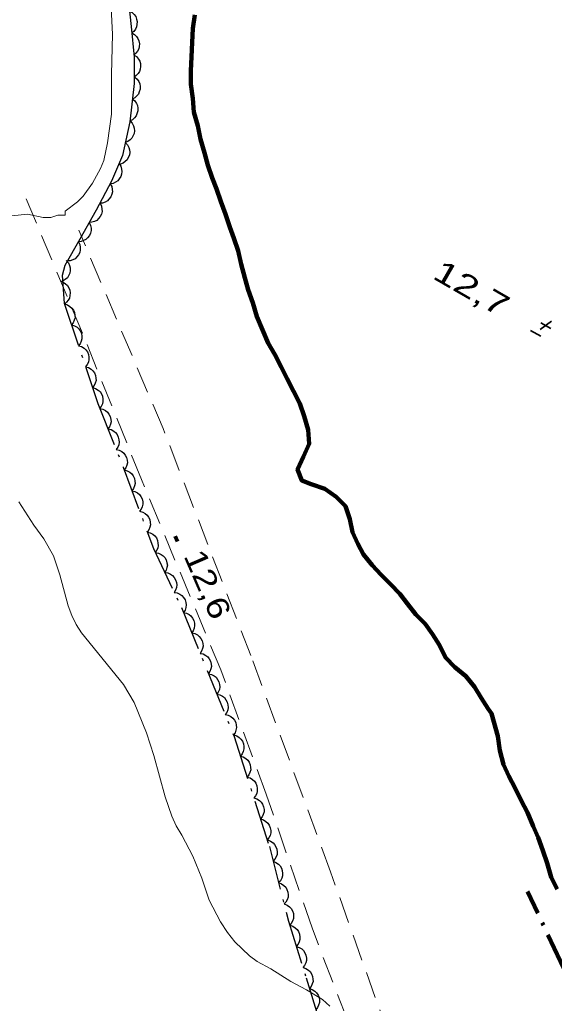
# Model space of a CAD drawing. Extents: x 355726 to 357533, y 5103782 to 5105258.
# Drawn here: x 356225.1 to 356261.4, y 5104866.1 to 5104933 of the extents above; entities that cross this region are included whole.
import ezdxf
from ezdxf.enums import TextEntityAlignment as Align

# ---------------------------------------------------------------- set-up
doc = ezdxf.new("R2010")
doc.units = 0
doc.header["$LTSCALE"] = 0.6
for name, pattern in [('DASH_DOUBLE_DOT', [9.2, 5, -1.2, 0.3, -1.2, 0.3, -1.2]), ('DOT_DASHED', [7.7, 5, -1.2, 0.3, -1.2]), ('LONG_DASHED', [7.5, 6, -1.5]), ('MEDIUM_DASHED', [4.5, 3, -1.5])]:
    doc.linetypes.add(name, pattern=pattern)
for name, color, linetype, lineweight in [('19', 7, 'Continuous', 13), ('2', 7, 'LONG_DASHED', 13), ('3', 7, 'Continuous', 140), ('4', 7, 'DASH_DOUBLE_DOT', 53), ('41', 7, 'DOT_DASHED', 90), ('44', 7, 'Continuous', 25)]:
    doc.layers.add(name, color=color, linetype=linetype, lineweight=lineweight)

msp = doc.modelspace()

# ---------------------------------------------------------------- linework, layer by layer
at = {"layer": '19', "linetype": 'MEDIUM_DASHED'}
for points in [[(356256.56, 5104834.47), (356256.9, 5104836.17), (356256.26, 5104838.84), (356255.41, 5104842.05), (356253.47, 5104847.99), (356248.27, 5104862.52), (356244.92, 5104871.24), (356241.81, 5104880.33), (356238.72, 5104888.78), (356233.33, 5104901.72), (356229.32, 5104911.68), (356225.2, 5104921.51)], [(356262.06, 5104835.48), (356257.67, 5104843.36), (356255.4, 5104850.49), (356251.03, 5104861.43), (356246.18, 5104875.05), (356240.76, 5104889.76), (356234.8, 5104905.19), (356229.06, 5104918.68)]]:
    msp.add_lwpolyline(points, dxfattribs=at)
at = {"layer": '2', "linetype": 'Continuous'}
for points in [[(356231.26, 5104933.83), (356231.36, 5104931.99), (356231.28, 5104929.29), (356231.28, 5104926.57), (356231.02, 5104924.62), (356230.77, 5104923.42), (356230.54, 5104922.88), (356230, 5104921.88), (356229.37, 5104920.99), (356228.99, 5104920.62), (356228.14, 5104919.97), (356228.14, 5104919.71), (356227.65, 5104919.71), (356227.16, 5104919.55), (356226.65, 5104919.55), (356225.59, 5104919.76), (356224.51, 5104919.65)], [(356224.99, 5104900.21), (356226.02, 5104898.63), (356226.69, 5104897.7), (356227.34, 5104896.55), (356227.79, 5104895.25), (356228.34, 5104893.13), (356228.59, 5104892.48), (356228.9, 5104891.88), (356229.26, 5104891.3), (356232.11, 5104887.8), (356232.83, 5104886.57), (356233.68, 5104884.51), (356234.17, 5104882.97)], [(356234.17, 5104882.97), (356234.93, 5104880.16), (356235.39, 5104878.84), (356235.69, 5104878.19), (356236.08, 5104877.54), (356236.81, 5104876.11), (356237.44, 5104874.62), (356237.94, 5104873.13), (356238.71, 5104871.65), (356239.17, 5104870.94), (356239.67, 5104870.3), (356240.66, 5104869.34), (356241.18, 5104868.97), (356242.12, 5104868.46), (356243.48, 5104867.59), (356244.55, 5104867.03), (356245.64, 5104866.37), (356246.14, 5104865.93)]]:
    msp.add_lwpolyline(points, dxfattribs=at)
at = {"layer": '3', "lineweight": 35}
for p, q in [((356261.19, 5104912.49), (356260.43, 5104911.92)), ((356260.47, 5104912.39), (356261.15, 5104912)), ((356259.77, 5104911.87), (356260.46, 5104911.47))]:
    msp.add_line(p, q, dxfattribs=at)
at = {"layer": '3'}
msp.add_line((356235.62, 5104897.88), (356235.78, 5104897.51), dxfattribs=at)
at = {"layer": '4', "linetype": 'Continuous', "lineweight": 90}
for points in [[(356236.95, 5104933.32), (356236.82, 5104932.4), (356236.78, 5104931.44), (356236.73, 5104930.47), (356236.68, 5104929.51), (356236.68, 5104928.62), (356236.82, 5104927.64), (356236.89, 5104926.71), (356237.15, 5104925.77), (356237.34, 5104924.87), (356237.61, 5104923.93), (356237.84, 5104923.11), (356238.14, 5104922.24), (356238.42, 5104921.49), (356238.72, 5104920.63), (356239.03, 5104919.76), (356239.33, 5104918.89), (356239.61, 5104918.15), (356239.91, 5104917.28), (356240.1, 5104916.38), (356240.36, 5104915.44), (356240.59, 5104914.62), (356240.9, 5104913.75), (356241.16, 5104912.81), (356241.55, 5104911.9), (356241.93, 5104910.99), (356242.39, 5104910.23), (356242.82, 5104909.4), (356243.24, 5104908.57), (356243.66, 5104907.74), (356244.09, 5104906.9), (356244.39, 5104906.04), (356244.66, 5104905.1), (356244.73, 5104904.16), (356244.34, 5104903.29), (356243.94, 5104902.42), (356244.22, 5104901.67), (356244.86, 5104901.41), (356245.78, 5104901.1), (356246.56, 5104900.56), (356247.19, 5104899.91), (356247.5, 5104899.04), (356247.68, 5104898.14), (356248.03, 5104897.35), (356248.42, 5104896.64), (356249.01, 5104895.91), (356249.63, 5104895.26), (356250.26, 5104894.61), (356250.89, 5104893.96), (356251.4, 5104893.28), (356251.98, 5104892.56), (356252.61, 5104891.91), (356253.11, 5104891.22), (356253.58, 5104890.47), (356254, 5104889.63), (356254.63, 5104888.98), (356255.37, 5104888.37), (356255.96, 5104887.64), (356256.42, 5104886.89), (356256.89, 5104886.13), (356257.11, 5104885.81), (356257.54, 5104884.28), (356257.68, 5104883.31), (356257.94, 5104882.36), (356258.29, 5104881.57), (356258.72, 5104880.74), (356259.14, 5104879.91)], [(356259.14, 5104879.91), (356259.56, 5104879.08), (356259.95, 5104878.17), (356260.29, 5104877.38), (356260.6, 5104876.51), (356260.91, 5104875.64), (356261.17, 5104874.7), (356261.59, 5104873.87)]]:
    msp.add_lwpolyline(points, dxfattribs=at)
at = {"layer": '41'}
msp.add_lwpolyline([(356299.19, 5104841.14), (356297.55, 5104843.95), (356296.56, 5104845.19), (356295.79, 5104846.12), (356295.34, 5104846.37), (356293.92, 5104846.48), (356283.57, 5104845.26), (356273.78, 5104844.62), (356269.46, 5104854.19), (356262.23, 5104868.06), (356259.57, 5104873.72)], dxfattribs=at)
at = {"layer": '44', "linetype": 'DOT_DASHED'}
msp.add_lwpolyline([(356232.46, 5104934.01), (356232.62, 5104932.54), (356232.83, 5104930.44), (356232.82, 5104928.66), (356232.54, 5104926.05), (356232.04, 5104923.76), (356231.3, 5104922.01), (356230.25, 5104920.04), (356229.14, 5104918.08), (356228.13, 5104916.28), (356227.94, 5104915.59), (356228.08, 5104913.73), (356230.37, 5104906.89), (356232.09, 5104902.56), (356234.14, 5104897.05), (356236.04, 5104893.02), (356239.63, 5104884.26), (356242.02, 5104876.78), (356243.32, 5104871.7), (356244.52, 5104867.85), (356246.05, 5104862.83)], dxfattribs=at)
at = {"layer": '44'}
for points in [[(356232.51, 5104933.58), (356232.69, 5104933.48), (356232.84, 5104933.34), (356232.94, 5104933.21), (356233, 5104933.04), (356233.04, 5104932.86), (356233.02, 5104932.67), (356233, 5104932.51), (356232.92, 5104932.35), (356232.81, 5104932.2), (356232.67, 5104932.09)], [(356232.67, 5104932.09), (356232.85, 5104931.99), (356232.99, 5104931.84), (356233.09, 5104931.71), (356233.15, 5104931.55), (356233.19, 5104931.36), (356233.17, 5104931.17), (356233.15, 5104931.01), (356233.06, 5104930.86), (356232.95, 5104930.71), (356232.81, 5104930.59)], [(356232.83, 5104930.59), (356233, 5104930.48), (356233.13, 5104930.32), (356233.22, 5104930.18), (356233.26, 5104930.01), (356233.27, 5104929.82), (356233.24, 5104929.63), (356233.2, 5104929.48), (356233.1, 5104929.33), (356232.97, 5104929.19), (356232.82, 5104929.09)], [(356232.87, 5104929.09), (356233.03, 5104928.96), (356233.14, 5104928.79), (356233.21, 5104928.64), (356233.23, 5104928.46), (356233.23, 5104928.28), (356233.18, 5104928.09), (356233.12, 5104927.94), (356233.01, 5104927.81), (356232.87, 5104927.69), (356232.71, 5104927.6)], [(356232.71, 5104927.6), (356232.87, 5104927.47), (356232.98, 5104927.29), (356233.05, 5104927.15), (356233.07, 5104926.97), (356233.07, 5104926.79), (356233.02, 5104926.6), (356232.96, 5104926.45), (356232.85, 5104926.32), (356232.71, 5104926.19), (356232.55, 5104926.11)], [(356232.55, 5104926.11), (356232.7, 5104925.96), (356232.79, 5104925.78), (356232.84, 5104925.62), (356232.85, 5104925.44), (356232.83, 5104925.26), (356232.75, 5104925.08), (356232.68, 5104924.94), (356232.55, 5104924.82), (356232.4, 5104924.71), (356232.23, 5104924.64)], [(356232.23, 5104924.64), (356232.38, 5104924.49), (356232.47, 5104924.31), (356232.52, 5104924.15), (356232.53, 5104923.98), (356232.51, 5104923.79), (356232.43, 5104923.62), (356232.36, 5104923.47), (356232.23, 5104923.35), (356232.08, 5104923.24), (356231.91, 5104923.18)], [(356231.81, 5104923.21), (356231.92, 5104923.04), (356231.98, 5104922.84), (356232, 5104922.68), (356231.98, 5104922.5), (356231.92, 5104922.33), (356231.82, 5104922.17), (356231.72, 5104922.04), (356231.57, 5104921.94), (356231.4, 5104921.86), (356231.22, 5104921.83)], [(356231.21, 5104921.84), (356231.31, 5104921.65), (356231.34, 5104921.45), (356231.35, 5104921.29), (356231.31, 5104921.12), (356231.24, 5104920.95), (356231.12, 5104920.79), (356231.01, 5104920.68), (356230.86, 5104920.59), (356230.68, 5104920.53), (356230.5, 5104920.51)], [(356230.51, 5104920.51), (356230.61, 5104920.32), (356230.64, 5104920.12), (356230.65, 5104919.95), (356230.6, 5104919.78), (356230.52, 5104919.62), (356230.4, 5104919.47), (356230.29, 5104919.35), (356230.13, 5104919.27), (356229.95, 5104919.22), (356229.77, 5104919.2)], [(356229.77, 5104919.2), (356229.87, 5104919.01), (356229.9, 5104918.81), (356229.91, 5104918.65), (356229.86, 5104918.48), (356229.79, 5104918.31), (356229.66, 5104918.16), (356229.55, 5104918.05), (356229.39, 5104917.97), (356229.22, 5104917.91), (356229.04, 5104917.9)], [(356229.04, 5104917.9), (356229.13, 5104917.71), (356229.16, 5104917.51), (356229.17, 5104917.34), (356229.13, 5104917.17), (356229.05, 5104917), (356228.93, 5104916.86), (356228.81, 5104916.74), (356228.66, 5104916.66), (356228.48, 5104916.6), (356228.3, 5104916.59)], [(356228.22, 5104916.62), (356228.36, 5104916.46), (356228.44, 5104916.27), (356228.49, 5104916.12), (356228.48, 5104915.94), (356228.45, 5104915.76), (356228.37, 5104915.58), (356228.29, 5104915.44), (356228.15, 5104915.33), (356228, 5104915.23), (356227.83, 5104915.17)], [(356227.97, 5104915.16), (356228.15, 5104915.06), (356228.29, 5104914.91), (356228.39, 5104914.77), (356228.45, 5104914.61), (356228.48, 5104914.42), (356228.46, 5104914.23), (356228.43, 5104914.07), (356228.34, 5104913.92), (356228.23, 5104913.78), (356228.09, 5104913.66)], [(356228.1, 5104913.67), (356228.3, 5104913.61), (356228.47, 5104913.5), (356228.6, 5104913.39), (356228.7, 5104913.25), (356228.77, 5104913.08), (356228.8, 5104912.89), (356228.81, 5104912.73), (356228.76, 5104912.56), (356228.69, 5104912.39), (356228.58, 5104912.24)], [(356228.58, 5104912.24), (356228.78, 5104912.19), (356228.95, 5104912.08), (356229.08, 5104911.97), (356229.17, 5104911.83), (356229.25, 5104911.66), (356229.28, 5104911.47), (356229.28, 5104911.3), (356229.24, 5104911.13), (356229.16, 5104910.96), (356229.05, 5104910.82)], [(356229.05, 5104910.82), (356229.25, 5104910.77), (356229.43, 5104910.66), (356229.55, 5104910.55), (356229.65, 5104910.4), (356229.72, 5104910.23), (356229.75, 5104910.04), (356229.76, 5104909.88), (356229.72, 5104909.71), (356229.64, 5104909.54), (356229.53, 5104909.4)], [(356229.53, 5104909.4), (356229.73, 5104909.34), (356229.9, 5104909.23), (356230.03, 5104909.13), (356230.13, 5104908.98), (356230.2, 5104908.81), (356230.23, 5104908.62), (356230.24, 5104908.46), (356230.19, 5104908.29), (356230.12, 5104908.12), (356230.01, 5104907.98)], [(356230.01, 5104907.98), (356230.21, 5104907.92), (356230.38, 5104907.81), (356230.51, 5104907.71), (356230.6, 5104907.56), (356230.68, 5104907.39), (356230.71, 5104907.2), (356230.71, 5104907.04), (356230.67, 5104906.87), (356230.59, 5104906.7), (356230.48, 5104906.55)], [(356230.5, 5104906.56), (356230.7, 5104906.52), (356230.88, 5104906.42), (356231.01, 5104906.32), (356231.12, 5104906.18), (356231.2, 5104906.01), (356231.24, 5104905.82), (356231.26, 5104905.66), (356231.22, 5104905.49), (356231.16, 5104905.32), (356231.05, 5104905.17)], [(356231.05, 5104905.17), (356231.26, 5104905.12), (356231.44, 5104905.02), (356231.57, 5104904.92), (356231.67, 5104904.78), (356231.75, 5104904.62), (356231.79, 5104904.43), (356231.81, 5104904.27), (356231.78, 5104904.09), (356231.71, 5104903.92), (356231.61, 5104903.77)], [(356231.61, 5104903.77), (356231.81, 5104903.73), (356231.99, 5104903.63), (356232.12, 5104903.53), (356232.23, 5104903.39), (356232.31, 5104903.22), (356232.35, 5104903.04), (356232.37, 5104902.87), (356232.33, 5104902.7), (356232.26, 5104902.53), (356232.16, 5104902.38)], [(356232.16, 5104902.38), (356232.36, 5104902.33), (356232.54, 5104902.22), (356232.67, 5104902.12), (356232.77, 5104901.98), (356232.85, 5104901.81), (356232.88, 5104901.62), (356232.9, 5104901.46), (356232.86, 5104901.29), (356232.79, 5104901.12), (356232.68, 5104900.97)], [(356232.68, 5104900.97), (356232.88, 5104900.92), (356233.06, 5104900.82), (356233.19, 5104900.72), (356233.29, 5104900.57), (356233.37, 5104900.41), (356233.41, 5104900.22), (356233.42, 5104900.06), (356233.38, 5104899.88), (356233.31, 5104899.71), (356233.2, 5104899.57)], [(356233.2, 5104899.57), (356233.41, 5104899.52), (356233.58, 5104899.41), (356233.71, 5104899.31), (356233.81, 5104899.17), (356233.89, 5104899), (356233.93, 5104898.81), (356233.94, 5104898.65), (356233.9, 5104898.48), (356233.83, 5104898.31), (356233.73, 5104898.16)], [(356233.73, 5104898.16), (356233.93, 5104898.11), (356234.1, 5104898.01), (356234.23, 5104897.91), (356234.34, 5104897.76), (356234.42, 5104897.59), (356234.45, 5104897.41), (356234.46, 5104897.24), (356234.43, 5104897.07), (356234.35, 5104896.9), (356234.25, 5104896.75)], [(356234.27, 5104896.76), (356234.48, 5104896.73), (356234.66, 5104896.64), (356234.8, 5104896.55), (356234.92, 5104896.42), (356235.01, 5104896.26), (356235.06, 5104896.07), (356235.09, 5104895.91), (356235.06, 5104895.74), (356235.01, 5104895.56), (356234.91, 5104895.41)], [(356234.91, 5104895.41), (356235.12, 5104895.38), (356235.3, 5104895.29), (356235.44, 5104895.2), (356235.55, 5104895.06), (356235.65, 5104894.9), (356235.7, 5104894.72), (356235.73, 5104894.56), (356235.7, 5104894.38), (356235.65, 5104894.21), (356235.55, 5104894.05)], [(356235.55, 5104894.05), (356235.76, 5104894.02), (356235.94, 5104893.93), (356236.08, 5104893.84), (356236.19, 5104893.71), (356236.29, 5104893.55), (356236.34, 5104893.36), (356236.37, 5104893.2), (356236.34, 5104893.03), (356236.29, 5104892.85), (356236.19, 5104892.69)], [(356236.18, 5104892.69), (356236.38, 5104892.64), (356236.56, 5104892.55), (356236.69, 5104892.45), (356236.8, 5104892.31), (356236.88, 5104892.14), (356236.93, 5104891.96), (356236.94, 5104891.8), (356236.91, 5104891.62), (356236.84, 5104891.45), (356236.75, 5104891.3)], [(356236.75, 5104891.3), (356236.95, 5104891.26), (356237.13, 5104891.16), (356237.26, 5104891.06), (356237.37, 5104890.92), (356237.45, 5104890.76), (356237.49, 5104890.57), (356237.51, 5104890.41), (356237.48, 5104890.23), (356237.41, 5104890.06), (356237.31, 5104889.91)], [(356237.31, 5104889.91), (356237.52, 5104889.87), (356237.7, 5104889.77), (356237.83, 5104889.67), (356237.94, 5104889.53), (356238.02, 5104889.37), (356238.06, 5104889.18), (356238.08, 5104889.02), (356238.05, 5104888.85), (356237.98, 5104888.67), (356237.88, 5104888.52)], [(356237.88, 5104888.52), (356238.09, 5104888.48), (356238.27, 5104888.38), (356238.4, 5104888.28), (356238.5, 5104888.14), (356238.59, 5104887.98), (356238.63, 5104887.79), (356238.65, 5104887.63), (356238.62, 5104887.46), (356238.55, 5104887.28), (356238.45, 5104887.13)], [(356238.45, 5104887.13), (356238.66, 5104887.09), (356238.83, 5104886.99), (356238.97, 5104886.9), (356239.07, 5104886.76), (356239.16, 5104886.59), (356239.2, 5104886.41), (356239.22, 5104886.24), (356239.19, 5104886.07), (356239.12, 5104885.9), (356239.02, 5104885.75)], [(356239.02, 5104885.75), (356239.23, 5104885.7), (356239.4, 5104885.61), (356239.54, 5104885.51), (356239.64, 5104885.37), (356239.73, 5104885.2), (356239.77, 5104885.02), (356239.79, 5104884.86), (356239.75, 5104884.68), (356239.69, 5104884.51), (356239.59, 5104884.36)], [(356239.6, 5104884.36), (356239.8, 5104884.3), (356239.97, 5104884.19), (356240.09, 5104884.08), (356240.19, 5104883.94), (356240.26, 5104883.76), (356240.29, 5104883.57), (356240.29, 5104883.41), (356240.24, 5104883.24), (356240.17, 5104883.07), (356240.05, 5104882.93)], [(356240.05, 5104882.93), (356240.25, 5104882.87), (356240.42, 5104882.76), (356240.55, 5104882.65), (356240.64, 5104882.51), (356240.72, 5104882.34), (356240.74, 5104882.15), (356240.75, 5104881.98), (356240.7, 5104881.81), (356240.62, 5104881.65), (356240.51, 5104881.5)], [(356240.51, 5104881.5), (356240.71, 5104881.45), (356240.88, 5104881.33), (356241.01, 5104881.23), (356241.1, 5104881.08), (356241.17, 5104880.91), (356241.2, 5104880.72), (356241.2, 5104880.55), (356241.16, 5104880.38), (356241.08, 5104880.22), (356240.97, 5104880.08)], [(356240.97, 5104880.08), (356241.17, 5104880.02), (356241.34, 5104879.91), (356241.46, 5104879.8), (356241.56, 5104879.65), (356241.63, 5104879.48), (356241.66, 5104879.29), (356241.66, 5104879.13), (356241.61, 5104878.96), (356241.53, 5104878.79), (356241.42, 5104878.65)], [(356241.42, 5104878.65), (356241.62, 5104878.59), (356241.79, 5104878.48), (356241.92, 5104878.37), (356242.01, 5104878.22), (356242.08, 5104878.05), (356242.11, 5104877.86), (356242.12, 5104877.7), (356242.07, 5104877.53), (356241.99, 5104877.36), (356241.88, 5104877.22)], [(356241.91, 5104877.23), (356242.1, 5104877.15), (356242.27, 5104877.03), (356242.38, 5104876.92), (356242.47, 5104876.76), (356242.53, 5104876.59), (356242.55, 5104876.4), (356242.54, 5104876.24), (356242.49, 5104876.07), (356242.4, 5104875.91), (356242.28, 5104875.77)], [(356242.28, 5104875.77), (356242.47, 5104875.7), (356242.64, 5104875.58), (356242.76, 5104875.46), (356242.84, 5104875.31), (356242.9, 5104875.14), (356242.92, 5104874.95), (356242.92, 5104874.78), (356242.86, 5104874.62), (356242.77, 5104874.45), (356242.65, 5104874.32)], [(356242.65, 5104874.32), (356242.85, 5104874.25), (356243.01, 5104874.13), (356243.13, 5104874.01), (356243.21, 5104873.86), (356243.27, 5104873.68), (356243.29, 5104873.49), (356243.29, 5104873.33), (356243.23, 5104873.16), (356243.14, 5104873), (356243.02, 5104872.87)], [(356243.02, 5104872.87), (356243.22, 5104872.8), (356243.38, 5104872.67), (356243.5, 5104872.56), (356243.59, 5104872.41), (356243.65, 5104872.23), (356243.66, 5104872.04), (356243.66, 5104871.88), (356243.6, 5104871.71), (356243.51, 5104871.55), (356243.39, 5104871.41)], [(356243.41, 5104871.42), (356243.61, 5104871.36), (356243.78, 5104871.24), (356243.9, 5104871.13), (356244, 5104870.99), (356244.07, 5104870.81), (356244.09, 5104870.62), (356244.1, 5104870.46), (356244.05, 5104870.29), (356243.97, 5104870.13), (356243.85, 5104869.98)], [(356243.85, 5104869.98), (356244.05, 5104869.92), (356244.22, 5104869.81), (356244.35, 5104869.7), (356244.44, 5104869.55), (356244.51, 5104869.38), (356244.54, 5104869.19), (356244.54, 5104869.03), (356244.49, 5104868.86), (356244.41, 5104868.69), (356244.3, 5104868.55)], [(356244.31, 5104868.55), (356244.51, 5104868.49), (356244.67, 5104868.38), (356244.8, 5104868.27), (356244.89, 5104868.12), (356244.96, 5104867.95), (356244.98, 5104867.76), (356244.99, 5104867.59), (356244.94, 5104867.43), (356244.86, 5104867.26), (356244.74, 5104867.12)], [(356244.74, 5104867.12), (356244.94, 5104867.06), (356245.11, 5104866.94), (356245.23, 5104866.83), (356245.33, 5104866.68), (356245.4, 5104866.51), (356245.42, 5104866.32), (356245.42, 5104866.16), (356245.37, 5104865.99), (356245.29, 5104865.82), (356245.18, 5104865.68)]]:
    msp.add_lwpolyline(points, dxfattribs=at)

# ---------------------------------------------------------------- texts
at = {"layer": '3', "width": 1.4}
msp.add_text('   12,7', height=1.5, rotation=330.077, dxfattribs=at).set_placement((356254.386, 5104914.664), align=Align.CENTER)
at = {"layer": '3', "width": 1.25}
msp.add_text('12,6   ', height=1.5, rotation=293.422, dxfattribs=at).set_placement((356236.17, 5104896.55))

doc.saveas('drawing.dxf')
